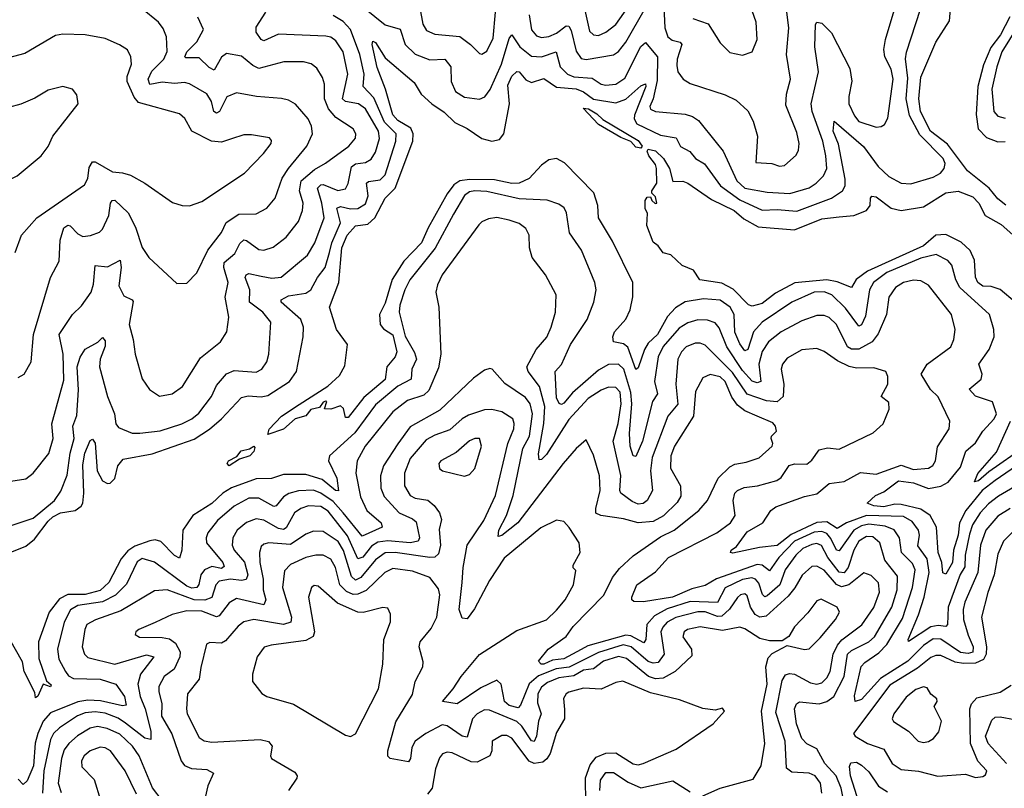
# Model space of a CAD drawing. Extents: x 1443846 to 1577407, y 839182 to 927291.
# Tile 502 of 535: x 1564161 to 1568131, y 890034 to 893135. Entities that reach past the tile are written whole.
import ezdxf

# ---------------------------------------------------------------- set-up
doc = ezdxf.new("R2010")
doc.units = 0

msp = doc.modelspace()

# ---------------------------------------------------------------- linework, layer by layer
at = {"layer": '0CON20XD'}
for points in [[(1566875, 893138.9), (1566937.7, 893117.7), (1566985, 893040.8), (1567025, 893002.9), (1567075, 892991.5), (1567114.6, 893005.4), (1567134.5, 893055), (1567130.9, 893125), (1567050, 893355)], [(1566756.2, 893246.2), (1566762.5, 893102.5), (1566774.2, 893065.8), (1566792.4, 893052.4), (1566823.9, 893043.9), (1566831.4, 893035), (1566812.4, 892975), (1566810.4, 892950.4), (1566815.4, 892925), (1566835.6, 892895), (1566865, 892877.1), (1567005, 892832.1), (1567050.5, 892810.5), (1567096.7, 892766.7), (1567118.1, 892725), (1567135.4, 892665.4), (1567128.8, 892558.8), (1567194.4, 892554.4), (1567225, 892543.3), (1567245, 892547.1), (1567291.4, 892588.6), (1567301.8, 892608.2), (1567304.6, 892635), (1567295, 892680), (1567250.5, 892790.5), (1567252.5, 892835), (1567268.7, 892895), (1567253.2, 892995), (1567261.8, 893101.8), (1567253.7, 893165)], [(1564155, 891691.2), (1564178.8, 891705), (1564207.5, 891755), (1564216.9, 891865), (1564284.7, 892095.3), (1564319.7, 892160.2), (1564323.9, 892245), (1564338.7, 892295), (1564355, 892306.1), (1564365, 892303.1), (1564395, 892270.4), (1564415, 892260.8), (1564445.7, 892264.3), (1564482.2, 892277.8), (1564495, 892289.2), (1564520.3, 892345), (1564527.1, 892395), (1564534.2, 892405.8), (1564545, 892406.9), (1564597.8, 892355), (1564627.5, 892297.5), (1564655, 892215.7), (1564681.4, 892175), (1564795, 892071.2), (1564835, 892072), (1564875, 892114.2), (1564919.7, 892205), (1564975, 892276.5), (1564993.3, 892316.7), (1565045, 892350), (1565115, 892351.2), (1565156.9, 892375), (1565190.9, 892415), (1565219.2, 892495), (1565245.3, 892535), (1565318.4, 892625), (1565341.1, 892675), (1565337.2, 892705), (1565324, 892735), (1565273.5, 892793.5), (1565245, 892810), (1565216.5, 892816.5), (1565115.3, 892825.3), (1565035, 892839.6), (1564995.8, 892824.2), (1564966.3, 892765), (1564955, 892757.8), (1564943, 892765), (1564934, 892805), (1564915, 892835.9), (1564845, 892875.4), (1564825, 892881.3), (1564785, 892877.9), (1564735, 892883.2), (1564685, 892873.3), (1564679.1, 892895), (1564693.1, 892926.9), (1564741.7, 892975), (1564755.9, 893005.9), (1564753.4, 893065), (1564739.4, 893099.4), (1564720, 893125), (1564655, 893177.9)], [(1565203.9, 893076.1), (1565145, 893049.6), (1565135, 893054.5), (1565113.8, 893083.8), (1565114, 893105), (1565153.3, 893165)], [(1568180, 891335), (1568095, 891276.2), (1568042.3, 891235), (1567975.7, 891155), (1567950.4, 891105), (1567945.7, 891055), (1567926.7, 890995), (1567922.5, 890945), (1567895, 890898.5), (1567883.8, 890903.8), (1567879.8, 890945), (1567865.2, 890985), (1567857.9, 891087.9), (1567832.6, 891135), (1567795, 891159.9), (1567715, 891179.7), (1567689.4, 891180.6), (1567645, 891170.4), (1567605, 891174.2), (1567578.8, 891185), (1567612.2, 891215), (1567645, 891230), (1567705, 891274.8), (1567765, 891266.1), (1567825, 891243.1), (1567875, 891253.2), (1567905, 891269.1), (1567955, 891330), (1567975.5, 891394.5), (1568015, 891428.4), (1568045.2, 891475), (1568090.3, 891525), (1568099.3, 891545), (1568083.2, 891593.2), (1568015.6, 891615.6), (1567990, 891645), (1568037.8, 891685), (1568042.2, 891705), (1568028.2, 891745), (1568070, 891805), (1568090.4, 891855), (1568089.2, 891885), (1568071.5, 891945), (1567952.5, 892055), (1567935.7, 892085), (1567919.3, 892145), (1567903.9, 892163.9), (1567857, 892187), (1567795, 892172.3), (1567658, 892115), (1567603.9, 892075), (1567587.5, 892045), (1567571.1, 891938.9), (1567555, 891903.5), (1567545, 891899.1), (1567491.4, 891971.4), (1567436.3, 892025), (1567405, 892037.3), (1567365, 892036.3), (1567274.1, 891995.9), (1567154.9, 891915.1), (1567119.4, 891875), (1567097, 891805), (1567085, 891799.3), (1567065, 891826.7), (1567044.9, 891874.9), (1567041.5, 891945), (1567025.3, 891975.3), (1566985, 892004), (1566918.5, 892008.5), (1566845, 891996.2), (1566805, 891971.9), (1566773, 891937), (1566732.1, 891865), (1566695, 891829.3), (1566680, 891805), (1566655, 891730), (1566645, 891723.1), (1566613.8, 891813.8), (1566595, 891827.3), (1566555.7, 891835.7), (1566553.3, 891855), (1566559.1, 891875), (1566605, 891926.9), (1566623.1, 891965), (1566633.1, 892016.9), (1566632.7, 892075), (1566551.1, 892241.1), (1566495.4, 892335), (1566491.9, 892385), (1566475.9, 892435.9), (1566357.3, 892557.3), (1566325, 892574.7), (1566295, 892569.7), (1566265, 892548.3), (1566215.9, 892494.1), (1566174.3, 892475), (1566145, 892473.6), (1566075, 892488.6), (1565975, 892490.4), (1565935.7, 892484.3), (1565911.6, 892468.4), (1565885, 892432.3), (1565807.6, 892295), (1565780.5, 892235), (1565709.6, 892160.4), (1565662.7, 892087.3), (1565635, 891991.8), (1565612.1, 891945), (1565614.6, 891904.6), (1565627.6, 891887.6), (1565665, 891864.1), (1565681.6, 891795), (1565675, 891774.4), (1565641.4, 891735), (1565635, 891683.1), (1565548.8, 891611.2), (1565485, 891530), (1565475, 891530), (1565467, 891567), (1565455, 891577.5), (1565415, 891563.3), (1565390, 891565), (1565400, 891595), (1565395, 891596.2), (1565385, 891592.5), (1565369.5, 891570.5), (1565335, 891562), (1565315, 891537.5), (1565271.4, 891525), (1565225, 891482.7), (1565162, 891462), (1565167, 891483), (1565216.2, 891535), (1565287.2, 891582.8), (1565403.1, 891656.9), (1565450, 891700), (1565472, 891738), (1565483.3, 891825), (1565438.5, 891885), (1565410.4, 891975), (1565448.1, 892075), (1565459.2, 892215), (1565481.1, 892265), (1565515, 892303.3), (1565565, 892310.2), (1565592.8, 892335), (1565634.4, 892415), (1565674.5, 892455), (1565745.7, 892645), (1565748.1, 892675), (1565737.8, 892697.8), (1565685, 892727.9), (1565665, 892750.4), (1565635.3, 892855), (1565602.1, 892942.1), (1565582.5, 893035), (1565585, 893047.5), (1565595, 893043.3), (1565635, 892980.4), (1565751.2, 892881.2), (1565780.4, 892835), (1565822.5, 892795), (1565872, 892762), (1565915, 892720.5), (1565965.9, 892695.9), (1566025, 892655.3), (1566065, 892644.1), (1566095, 892651.1), (1566113.5, 892675), (1566136.5, 892795), (1566129.4, 892870.6), (1566145, 892906.7), (1566165, 892926.2), (1566175, 892924.5), (1566202.2, 892892.2), (1566225, 892881.9), (1566275, 892897.3), (1566325, 892862.7), (1566405, 892856.2), (1566434.1, 892844.1), (1566475, 892814.1), (1566565, 892798.9), (1566605, 892814.8), (1566665, 892867.4), (1566685, 892875.8), (1566685.5, 892865.5), (1566639.9, 892750.1), (1566639.1, 892735), (1566649.4, 892715), (1566745, 892669.4), (1566807.8, 892657.8), (1566825, 892623.3), (1566863.1, 892603.1), (1566885.4, 892575), (1566922.8, 892552.8), (1566986.7, 892465), (1567065, 892407.6), (1567155, 892366.3), (1567215, 892369), (1567295, 892362.2), (1567434.5, 892415.5), (1567478.9, 892445), (1567489, 892465), (1567489.1, 892490.9), (1567462.4, 892632.4), (1567440.9, 892685), (1567445, 892725.7), (1567563.6, 892623.6), (1567622.5, 892542.5), (1567665, 892502.7), (1567715.2, 892475.2), (1567755, 892472.2), (1567845, 892499.5), (1567874.5, 892515), (1567889.1, 892535), (1567892.2, 892555), (1567884.2, 892575), (1567790.1, 892670.1), (1567748.7, 892748.7), (1567735.4, 892815), (1567741.7, 892898.3), (1567732.6, 892977.4), (1567736.3, 893003.7), (1567793.4, 893176.6)], [(1565551, 893181), (1565635, 893113.6), (1565695, 893096.4), (1565714.6, 893034.6), (1565755, 892996.3), (1565815, 892973.4), (1565875.4, 892975), (1565899.2, 892945), (1565900.3, 892885), (1565918.2, 892845), (1565955, 892821.8), (1566015.3, 892814.7), (1566036.8, 892823.2), (1566057.5, 892852.5), (1566104.2, 892955.8), (1566135, 893059.2), (1566145, 893074.2), (1566178.1, 893025), (1566225, 892987), (1566265, 892985.2), (1566324.7, 893004.7), (1566340.2, 892945), (1566369.3, 892915), (1566395, 892904.9), (1566469.3, 892899.3), (1566505, 892874.7), (1566525, 892870.2), (1566565, 892874.8), (1566601.6, 892898.4), (1566665, 893026.2), (1566685, 893042.7), (1566733.2, 892985), (1566731.2, 892888.8), (1566715.3, 892815), (1566701.6, 892785), (1566704.4, 892774.4), (1566725, 892764.8), (1566845, 892754.2), (1566874.3, 892744.3), (1566897.5, 892727.5), (1566969.9, 892639.9), (1566997.6, 892605), (1567052.6, 892485), (1567085, 892454.8), (1567175, 892439.2), (1567266.3, 892433.7), (1567345, 892456.8), (1567373.2, 892475), (1567402.2, 892505), (1567415.7, 892535), (1567412.2, 892585), (1567399.8, 892645), (1567357.1, 892765), (1567352.7, 892795), (1567382.2, 892925), (1567367.5, 893025), (1567370.5, 893115), (1567375.7, 893124.3), (1567395, 893120.4), (1567435, 893082.1), (1567508.4, 892938.4), (1567516.5, 892886.5), (1567504.3, 892825), (1567504.8, 892795), (1567527.2, 892747.2), (1567545, 892724.1), (1567615, 892701.3), (1567635, 892703.6), (1567647.8, 892712.2), (1567661.9, 892738.1), (1567683.5, 892895), (1567674.6, 892934.6), (1567649, 892985), (1567645.2, 893015), (1567651.7, 893055), (1567690.9, 893185)], [(1565775, 893182.5), (1565786.6, 893116.6), (1565800.9, 893090.9), (1565835, 893076.8), (1565935, 893066.4), (1565978.5, 893035), (1566015, 892998.6), (1566025, 892995.6), (1566045, 893007.8), (1566069.6, 893059.6), (1566079.1, 893165)], [(1566215.2, 893155), (1566224.5, 893094.5), (1566245, 893069.2), (1566265, 893063), (1566295, 893067.4), (1566325, 893080.5), (1566365, 893109.3), (1566375, 893108.1), (1566385, 893091.1), (1566405, 893007.8), (1566425, 892978.4), (1566445, 892974.8), (1566555, 892992.8), (1566575, 893006.8), (1566605, 893044.7), (1566685, 893182.8)], [(1566437, 893185), (1566458.2, 893088.2), (1566475, 893073.1), (1566495, 893071.1), (1566525, 893084.7), (1566564.9, 893115.1), (1566622.1, 893197.9)], [(1568137, 892387), (1568105, 892412.2), (1568070, 892455), (1567982.8, 892525), (1567902.2, 892632.2), (1567833.9, 892685), (1567793.2, 892765), (1567787, 892815), (1567795, 892902.9), (1567855, 893044.2), (1567910, 893130), (1567916.1, 893193.9)], [(1564115, 890983.4), (1564185, 891010.7), (1564220.9, 891039.1), (1564275, 891111.4), (1564295, 891129), (1564325, 891145.5), (1564384.6, 891155), (1564408.1, 891171.9), (1564415.2, 891185), (1564418.9, 891225), (1564415, 891338.8), (1564423.6, 891386.4), (1564445, 891436.9), (1564455, 891443.1), (1564465, 891426.2), (1564472.9, 891315), (1564495, 891274.7), (1564515, 891263.3), (1564525, 891264.7), (1564545, 891284.3), (1564556.8, 891335), (1564577.8, 891362.2), (1564695, 891383.9), (1564865, 891442.7), (1564926.4, 891483.6), (1564974.7, 891525), (1565055, 891610.4), (1565082.3, 891617.7), (1565135, 891613.7), (1565161.1, 891618.9), (1565248.2, 891675), (1565276.5, 891715), (1565304.1, 891855), (1565305.9, 891895), (1565294.7, 891925), (1565215.4, 891995), (1565215.5, 892005), (1565245, 892020.4), (1565315, 892031.4), (1565335.4, 892045), (1565361.8, 892095), (1565393.2, 892135), (1565409.7, 892195), (1565419.2, 892235), (1565453.9, 892315), (1565440, 892375), (1565455, 892381), (1565495, 892372.2), (1565525, 892372.7), (1565555, 892391.3), (1565565.5, 892424.5), (1565558.9, 892475), (1565567.6, 892482.4), (1565615, 892488.4), (1565635, 892508.9), (1565677.9, 892645), (1565679.3, 892675), (1565631.8, 892721.8), (1565588.8, 892818.9), (1565545.7, 892865), (1565550.1, 892915), (1565532.9, 892995), (1565494.8, 893095), (1565465, 893127.1), (1565425, 893151.5)], [(1564125, 891273.5), (1564185, 891282.5), (1564215, 891305.6), (1564278.5, 891385), (1564295.3, 891445), (1564290.3, 891505), (1564339.2, 891680.8), (1564336.2, 891786.2), (1564320.3, 891865), (1564374.3, 891945.7), (1564409.4, 891980.6), (1564448.5, 892035), (1564458.3, 892068.3), (1564465, 892143.8), (1564515, 892138.2), (1564565.5, 892165), (1564570.6, 892135), (1564561, 892061), (1564580.3, 892020.3), (1564614, 892005), (1564617.9, 891997.9), (1564601.8, 891905), (1564618.5, 891845), (1564626.5, 891785), (1564655, 891686.7), (1564683.7, 891643.7), (1564725, 891615.7), (1564775, 891625.6), (1564816.9, 891655), (1564889.6, 891770.4), (1564970.6, 891835), (1564996.7, 891875), (1565004.6, 891935.4), (1564990, 892015), (1565000.8, 892075), (1564983.5, 892135), (1564985.2, 892155), (1565027.7, 892192.3), (1565048.2, 892231.8), (1565065, 892246.4), (1565075, 892244.7), (1565125, 892207.5), (1565145, 892204.6), (1565182.4, 892217.6), (1565235, 892257.3), (1565285, 892321.1), (1565301.2, 892365), (1565303.3, 892395), (1565289, 892445), (1565296, 892485), (1565349.8, 892530.2), (1565394.4, 892555.6), (1565488.2, 892625), (1565515, 892656.7), (1565516.2, 892675), (1565505.4, 892695), (1565435, 892740.3), (1565405.7, 892775.7), (1565390.6, 892815), (1565390, 892875), (1565381.8, 892901.8), (1565359.3, 892939.3), (1565336.4, 892956.4), (1565305, 892964.6), (1565225.3, 892965.3), (1565125, 892938.2), (1565100.6, 892950.6), (1565055, 892987.7), (1564995, 892997.9), (1564975, 892983.9), (1564945, 892931.8), (1564925, 892941.9), (1564885, 892981.2), (1564830.8, 892980.8), (1564826.7, 892985), (1564834.8, 893005), (1564875, 893045.3), (1564902.2, 893095), (1564879.7, 893145)], [(1568153.2, 893146.8), (1568115.7, 893074.3), (1568076.9, 893023.1), (1568047.5, 892952.5), (1568024.2, 892865.8), (1568018, 892752), (1568025.3, 892695), (1568059.6, 892659.6), (1568105, 892642.2), (1568135, 892643.3)], [(1568182.9, 893105), (1568121.5, 893005), (1568101.1, 892945), (1568081, 892855), (1568089.7, 892765), (1568105.2, 892745.2), (1568135, 892737.6)], [(1564142.5, 892195), (1564167.8, 892265), (1564229.4, 892335), (1564421.5, 892468.5), (1564435, 892493.8), (1564440.8, 892539.2), (1564455, 892560.9), (1564465, 892560.8), (1564535, 892520.4), (1564575, 892517.5), (1564607.2, 892507.2), (1564665.3, 892475.3), (1564777, 892397), (1564815.7, 892385.7), (1564845, 892384.3), (1564895, 892401.1), (1565066.9, 892515), (1565144.4, 892595), (1565174.2, 892635), (1565176.8, 892646.8), (1565167.6, 892657.6), (1565095, 892670.5), (1565065, 892670), (1565014.3, 892654.3), (1564975, 892641.2), (1564934.1, 892644.1), (1564855.3, 892685.3), (1564826.2, 892736.2), (1564805, 892755.4), (1564640.5, 892800.5), (1564621.8, 892821.8), (1564593.8, 892885), (1564594.7, 892905), (1564612.1, 892955), (1564609.5, 892985), (1564595, 893012.5), (1564563.8, 893033.8), (1564505, 893058.5), (1564425, 893073.3), (1564335, 893076.4), (1564305, 893071.1), (1564181.3, 892998.7), (1564095, 892975.6)], [(1564117.8, 891092.2), (1564215, 891124.7), (1564301.5, 891195), (1564327, 891233), (1564352.9, 891297.1), (1564364, 891386), (1564380.9, 891445), (1564375.2, 891495), (1564391.2, 891538.8), (1564398, 891642), (1564391.9, 891735), (1564405, 891773.5), (1564424.2, 891805.8), (1564475.4, 891834.6), (1564495, 891853.3), (1564505, 891840), (1564505, 891817.5), (1564485.9, 891765), (1564482.1, 891735), (1564514.5, 891614.5), (1564542.6, 891545), (1564548.2, 891505), (1564559.5, 891489.5), (1564615, 891467.5), (1564645, 891466.3), (1564726.6, 891476.6), (1564815, 891504.8), (1564855, 891524.2), (1564882.9, 891547.1), (1564934.7, 891615), (1564955, 891659.5), (1564995, 891706.8), (1565025, 891719.2), (1565115, 891713.2), (1565136.9, 891725), (1565157.9, 891755), (1565165.4, 891785), (1565173.2, 891915), (1565141.8, 891955), (1565087.6, 891995), (1565088.5, 892045), (1565070.3, 892095), (1565073.8, 892106.2), (1565085, 892111.1), (1565135, 892100.8), (1565177.7, 892092.3), (1565215, 892096.8), (1565321.6, 892185), (1565350.7, 892235), (1565388.3, 892335), (1565379.6, 892395), (1565361.3, 892455), (1565375, 892468.7), (1565385, 892469.6), (1565444.1, 892445.9), (1565475, 892453.1), (1565485.5, 892474.5), (1565498.8, 892541.2), (1565515, 892552.8), (1565555, 892558.7), (1565578.3, 892571.7), (1565595, 892600.5), (1565612, 892655), (1565607.7, 892685), (1565555, 892774.7), (1565527.5, 892795), (1565475, 892804.1), (1565462.5, 892815), (1565484.4, 892915), (1565465.6, 893005), (1565435, 893049.2), (1565415, 893064.1), (1565395, 893068.9), (1565203.9, 893076.1)], [(1564045, 892452.5), (1564151.2, 892505), (1564248, 892585), (1564275, 892623.3), (1564293.8, 892665), (1564396.2, 892795), (1564391.7, 892831.7), (1564374.1, 892854.1), (1564335, 892865.8), (1564275, 892850.8), (1564221.7, 892818.3), (1564165.8, 892794.2), (1564115, 892780.8), (1564064.4, 892745.6), (1564040, 892705), (1564018, 892645), (1564004, 892565), (1564008.8, 892475), (1564022.5, 892455), (1564045, 892452.5)], [(1566665, 892616), (1566645, 892620.9), (1566625, 892643.5), (1566585, 892659.6), (1566495, 892712.1), (1566432.7, 892777.3), (1566454.2, 892775), (1566487.9, 892755), (1566511.8, 892731.8), (1566655, 892647.7), (1566670.6, 892625), (1566665, 892616)], [(1568175.4, 891995.4), (1568115, 892045.8), (1568078.7, 892058.6), (1568045, 892060.2), (1568025, 892074.1), (1568015.6, 892095.6), (1568011, 892165), (1567993.8, 892203.8), (1567957.9, 892237.9), (1567895, 892268.3), (1567854.6, 892265), (1567805, 892222.4), (1567580.1, 892119.9), (1567533.8, 892086.2), (1567515, 892054.7), (1567457.8, 892077.8), (1567415, 892085.5), (1567286.9, 892073.1), (1567208, 892032), (1567155, 891989.3), (1567115, 891978.7), (1567099.5, 891985), (1567038.2, 892048.2), (1566991.9, 892071.9), (1566903.3, 892085), (1566877.5, 892125), (1566832.7, 892142.7), (1566786.1, 892186.1), (1566755, 892194), (1566735, 892222.5), (1566715, 892237.5), (1566690, 892305), (1566693, 892353), (1566683.6, 892373.6), (1566683.3, 892405), (1566691.7, 892418.3), (1566705, 892420), (1566710, 892405), (1566723.3, 892393.3), (1566730, 892395), (1566725, 892420), (1566710, 892435), (1566710, 892445), (1566730, 892475), (1566729.1, 892535), (1566725, 892550.8), (1566698, 892585), (1566690.6, 892605), (1566695, 892612), (1566725, 892605.2), (1566756.9, 892575), (1566781.5, 892535), (1566795, 892482.5), (1566835, 892484), (1566855, 892475.6), (1566949.9, 892409.9), (1567041.9, 892365), (1567080.8, 892330.9), (1567139.2, 892299.2), (1567285, 892287.2), (1567395, 892331.5), (1567465, 892339.8), (1567525, 892344.8), (1567575.2, 892364.8), (1567590, 892385), (1567591.1, 892415), (1567597, 892423), (1567615, 892420), (1567674.4, 892374.4), (1567715, 892364.8), (1567805, 892379.8), (1567895, 892436.3), (1567945, 892442.6), (1568005, 892420.6), (1568028.8, 892395), (1568054.2, 892345), (1568118.6, 892308.6), (1568189.5, 892245)], [(1566575.4, 891745), (1566535, 891744.3), (1566495, 891721), (1566390.1, 891629.9), (1566355, 891587.5), (1566345, 891582.1), (1566336.1, 891586.1), (1566325, 891609.2), (1566319.7, 891715), (1566345.6, 891744.4), (1566382, 891825), (1566448.9, 891925), (1566475.4, 891995), (1566485.4, 892045), (1566479.6, 892075), (1566426.4, 892205), (1566378.2, 892275), (1566366.4, 892355), (1566355.9, 892375.9), (1566335, 892390), (1566287.2, 892407.2), (1566175, 892412.3), (1566045, 892441.8), (1565995.9, 892444.1), (1565975, 892439.8), (1565954.1, 892425.9), (1565909.9, 892350.1), (1565836.7, 892213.3), (1565734.4, 892085), (1565713.7, 892045), (1565693.1, 891983.1), (1565690.6, 891955), (1565715, 891858.1), (1565752.5, 891792.5), (1565761.2, 891765), (1565742, 891725), (1565739.5, 891685), (1565685, 891656.5), (1565595, 891581.5), (1565511.6, 891468.4), (1565410.3, 891375), (1565406.5, 891355), (1565439.8, 891285), (1565445.8, 891234.3), (1565434.1, 891235), (1565380.3, 891280.3), (1565315, 891300.6), (1565225, 891300.6), (1565176.3, 891283.7), (1565115, 891282.6), (1565015, 891247), (1564980, 891225), (1564936.2, 891183.8), (1564859.3, 891135), (1564818.3, 891075), (1564815.3, 890994.7), (1564805, 890962.5), (1564785, 890973.1), (1564730.6, 891030.6), (1564707, 891037), (1564685, 891032.3), (1564625, 891011.1), (1564597.1, 890992.9), (1564570.6, 890959.4), (1564520.6, 890865), (1564485, 890832.2), (1564425, 890816.3), (1564355, 890815.9), (1564321.6, 890798.4), (1564279.8, 890745), (1564236, 890625), (1564237.4, 890557.4), (1564268.3, 890468.3), (1564287.9, 890452.1), (1564285, 890443.8), (1564255, 890453.8), (1564233.3, 890406.7), (1564225, 890400), (1564221.2, 890421.2), (1564178.7, 890505), (1564171.7, 890545), (1564120.5, 890635)], [(1568155, 891163.5), (1568105, 891132.6), (1568057, 891075), (1568035.7, 891015), (1568023.9, 890905), (1567972.3, 890785), (1567965.5, 890755), (1567967, 890715), (1567985, 890651.5), (1568005.5, 890605), (1568005, 890583), (1567985, 890577.8), (1567955, 890582.6), (1567875, 890636), (1567845, 890636.9), (1567805, 890610.9), (1567742.8, 890547.2), (1567632.2, 890477.8), (1567555, 890392.2), (1567530, 890385), (1567527.6, 890407.6), (1567554.5, 890525.5), (1567568.4, 890541.6), (1567625, 890580.2), (1567657.7, 890615), (1567720.6, 890719.4), (1567761.3, 890845), (1567771.4, 890915), (1567760.6, 890940.6), (1567716.4, 890985), (1567709.1, 891045), (1567686.9, 891076.9), (1567651.2, 891091.2), (1567585, 891100.4), (1567555, 891093.5), (1567524.2, 891075), (1567465, 890992.9), (1567455, 890994.7), (1567432.4, 891042.4), (1567415, 891062.5), (1567395, 891070.3), (1567365, 891067.3), (1567285, 891030.8), (1567221.4, 890965), (1567185, 890912.2), (1567155, 890934.5), (1567135, 890937.8), (1566970.5, 890879.5), (1566925, 890852.8), (1566870.6, 890839.4), (1566793.8, 890805), (1566676.3, 890786.3), (1566637.7, 890787.7), (1566628.8, 890795), (1566628.6, 890805), (1566650, 890855), (1566725, 890907.9), (1566776.9, 890965), (1566972.3, 891065), (1567027.1, 891105), (1567045.3, 891135), (1567037.5, 891195), (1567045, 891224.3), (1567055, 891236.1), (1567081.7, 891248.3), (1567135.9, 891254.1), (1567214.4, 891275.6), (1567231.8, 891288.2), (1567263.5, 891336.5), (1567285, 891343.7), (1567335, 891341.5), (1567355, 891357.8), (1567385, 891399.6), (1567418, 891408), (1567465, 891402.5), (1567602.4, 891467.6), (1567642.5, 891505), (1567666.8, 891563.2), (1567665, 891591.2), (1567634.4, 891615), (1567661.1, 891665), (1567661.9, 891695), (1567654, 891715), (1567605, 891730), (1567535, 891729), (1567505, 891735.6), (1567458.3, 891758.3), (1567405, 891796.2), (1567375, 891808.2), (1567315, 891802.7), (1567255, 891770), (1567236.9, 891745), (1567231.6, 891725), (1567242, 891665), (1567238.9, 891615), (1567215, 891593.7), (1567172.3, 891597.7), (1567093.8, 891623.8), (1567035, 891712.1), (1566925, 891821.3), (1566905, 891830), (1566885, 891830.2), (1566848.7, 891815), (1566829.7, 891795), (1566814.7, 891765), (1566806.6, 891665), (1566815, 891584.4), (1566773.8, 891535), (1566710.8, 891369.2), (1566703.9, 891315), (1566712.5, 891235), (1566691.4, 891195), (1566675, 891183.4), (1566655, 891180.7), (1566630.9, 891190.9), (1566585.5, 891225), (1566580.3, 891235), (1566584.4, 891295.6), (1566553.8, 891435), (1566573.7, 891506.3), (1566585.6, 891585), (1566582.1, 891632.1), (1566565, 891651), (1566535, 891653), (1566505, 891641), (1566453.2, 891606.8), (1566375, 891522.3), (1566285, 891381.1), (1566265, 891361.1), (1566255, 891358.8), (1566253.1, 891383.1), (1566274.5, 891505.5), (1566278.7, 891575), (1566257, 891655), (1566210.7, 891715), (1566205.4, 891735), (1566244, 891805), (1566286.1, 891853.9), (1566304.6, 891895), (1566321.5, 891955), (1566323.5, 892025), (1566280.5, 892105), (1566226.9, 892175), (1566217.1, 892215), (1566214.6, 892265), (1566202.4, 892292.4), (1566175, 892312.5), (1566135, 892325.8), (1566085, 892336.2), (1566051.4, 892331.4), (1566025, 892320), (1566012.4, 892307.6), (1565864.6, 892105), (1565845.5, 892065), (1565839.4, 892035), (1565850.8, 891975), (1565859.1, 891785), (1565849, 891731), (1565810.4, 891639.6), (1565789.9, 891620.1), (1565725, 891599.3), (1565665, 891552.9), (1565553.3, 891415), (1565522.2, 891355), (1565515.8, 891305), (1565535, 891210.5), (1565560.6, 891155), (1565617.9, 891105), (1565622.4, 891087.6), (1565541.4, 891051.4), (1565465, 891145.9), (1565425, 891191.3), (1565375, 891225.4), (1565345, 891236.7), (1565285.2, 891234.8), (1565245.8, 891224.2), (1565225, 891210.6), (1565195, 891173.4), (1565185, 891170.5), (1565125, 891204.3), (1565085, 891205.2), (1565025, 891172.8), (1564957.8, 891115), (1564919.4, 891065), (1564912.5, 891045), (1564914.1, 891025), (1564980.2, 890945), (1564985, 890928.8), (1564975, 890921.5), (1564935, 890928.8), (1564906.2, 890915), (1564891, 890895), (1564883.4, 890856.6), (1564875.1, 890844.9), (1564855, 890841.9), (1564835, 890849.6), (1564705, 890946.4), (1564655, 890960.8), (1564635, 890947.8), (1564591.6, 890858.4), (1564546.7, 890813.3), (1564495, 890786.6), (1564395, 890771.3), (1564365.7, 890754.3), (1564340.2, 890705), (1564313, 890595), (1564319.3, 890555), (1564345.2, 890505.2), (1564358, 890488), (1564377.9, 890477.9), (1564485, 890474.3), (1564548.1, 890455), (1564584, 890405), (1564590.3, 890369.7), (1564575, 890367.1), (1564486.8, 890386.8), (1564435, 890390), (1564395, 890383.8), (1564285, 890339.1), (1564255.9, 890305), (1564233.8, 890255), (1564223.7, 890216.3), (1564217.1, 890125), (1564190.8, 890065), (1564175, 890050), (1564155, 890071.8)], [(1568205, 891269.3), (1568107.7, 891212.3), (1568067.7, 891182.3), (1568033.4, 891145), (1568003.5, 891096.5), (1567990.5, 891059.5), (1567973.6, 890975), (1567972.1, 890927.9), (1567953.4, 890896.6), (1567905.4, 890765), (1567902.8, 890695), (1567895, 890686.7), (1567865, 890690.6), (1567834.9, 890685.1), (1567745, 890626.7), (1567743.4, 890635), (1567785.7, 890734.3), (1567807.5, 890805), (1567828.3, 890905), (1567820, 890960), (1567782.7, 891012.7), (1567789.3, 891055), (1567785.6, 891075), (1567760.2, 891110.2), (1567725, 891130.7), (1567575, 891135.2), (1567494.8, 891105.2), (1567457.6, 891082.4), (1567415, 891109.3), (1567375, 891107), (1567271.5, 891058.5), (1567215, 891013.4), (1567143.8, 891006.2), (1567036.5, 890983.5), (1567027.5, 890985), (1567030, 890995), (1567050.8, 891009.2), (1567095, 891069.5), (1567157.9, 891105), (1567190, 891155), (1567210.6, 891169.4), (1567325, 891211.5), (1567375, 891221.6), (1567425, 891264), (1567485, 891271.4), (1567551.5, 891308.5), (1567615, 891301.9), (1567715, 891337.7), (1567765, 891320.7), (1567825, 891326), (1567843.1, 891336.9), (1567853.8, 891355), (1567862.4, 891412.4), (1567909.5, 891485), (1567911.8, 891515), (1567865, 891612.9), (1567833.6, 891643.6), (1567795.5, 891705), (1567820.3, 891745), (1567915.2, 891814.8), (1567927.9, 891845), (1567932.9, 891885), (1567918.5, 891945), (1567825, 892064.5), (1567795, 892081.1), (1567765, 892083.5), (1567725, 892074.1), (1567692.1, 892055), (1567665.9, 892015), (1567656.2, 891945), (1567622.8, 891867.2), (1567597.8, 891835), (1567545, 891805.2), (1567515.7, 891805.7), (1567498.8, 891815), (1567455, 891904.6), (1567425, 891933.3), (1567405, 891941.3), (1567375, 891941.8), (1567315, 891920.5), (1567231.5, 891875), (1567180.5, 891835), (1567155, 891796.2), (1567141.7, 891745), (1567149.6, 891675), (1567135, 891669.8), (1567115, 891677), (1567075, 891719.8), (1567011.8, 891815), (1566981.2, 891891.2), (1566965, 891912), (1566935, 891923.2), (1566895, 891924.3), (1566855, 891912), (1566819.9, 891890.1), (1566755, 891816.3), (1566734.8, 891775), (1566721, 891675), (1566732.4, 891625), (1566712.7, 891595), (1566672.7, 891435), (1566645, 891372.9), (1566635, 891375.6), (1566623, 891415), (1566620, 891465), (1566629.1, 891585), (1566625, 891630.9), (1566597.2, 891725), (1566575.4, 891745)], [(1567489.5, 889955), (1567473.6, 890035), (1567453.3, 890085), (1567407.8, 890135), (1567375, 890194), (1567335, 890213.6), (1567315.2, 890235.2), (1567293.4, 890295), (1567285.3, 890355), (1567293.8, 890375), (1567305, 890382.7), (1567385, 890375.2), (1567415, 890385.2), (1567443.4, 890405), (1567485.1, 890485), (1567498.8, 890575), (1567515, 890590.2), (1567584.7, 890625), (1567608.1, 890645), (1567677.4, 890765), (1567698.9, 890835), (1567700.1, 890890.1), (1567649.8, 890955), (1567629.5, 891025), (1567600.7, 891049.3), (1567575, 891050.7), (1567545, 891031.3), (1567524.9, 890995), (1567501.5, 890925), (1567485, 890903.5), (1567465, 890905.8), (1567419.5, 890965), (1567394.1, 891014.1), (1567375, 891021.6), (1567355, 891018.2), (1567318.5, 891001.5), (1567290.6, 890975), (1567247.8, 890915), (1567225.8, 890855), (1567175, 890810.2), (1567165, 890806.8), (1567156, 890816), (1567141.7, 890861.7), (1567128.5, 890878.5), (1567113.1, 890883.1), (1567075, 890877.2), (1567006.3, 890843.7), (1566975, 890783.5), (1566865, 890788.4), (1566771.4, 890758.6), (1566720, 890730), (1566689.2, 890695), (1566685.8, 890634.2), (1566678.3, 890621.7), (1566625, 890650.1), (1566605, 890652.3), (1566451.4, 890608.6), (1566425.3, 890594.7), (1566355, 890557), (1566309.3, 890550.7), (1566275, 890535.5), (1566263.3, 890535), (1566253.2, 890546.8), (1566291.4, 890595), (1566363.8, 890646.2), (1566392.9, 890687.1), (1566516.1, 890813.9), (1566551.9, 890885), (1566579.6, 890920.4), (1566635, 890971.8), (1566745, 891048.2), (1566800.6, 891075), (1566900, 891155), (1566935, 891195.7), (1566977.2, 891285), (1567025, 891331.6), (1567045, 891342.1), (1567090.6, 891349.4), (1567142.2, 891367.8), (1567195.5, 891415), (1567198.5, 891425), (1567190.6, 891445), (1567192.9, 891455), (1567212.5, 891475), (1567208.6, 891495), (1567198.2, 891508.2), (1567134.6, 891535.4), (1567085, 891556.6), (1567055, 891579.3), (1567032.4, 891612.4), (1567005.5, 891675), (1566985, 891694.4), (1566945, 891703), (1566915, 891689.6), (1566886.2, 891635), (1566877.6, 891535), (1566801.4, 891415), (1566786.7, 891375), (1566785.8, 891325.8), (1566825.4, 891255), (1566827.1, 891212.9), (1566812.7, 891187.3), (1566756.9, 891133.1), (1566715, 891110.3), (1566655, 891105.9), (1566595, 891121.8), (1566504.4, 891134.4), (1566484.4, 891144.4), (1566483.5, 891163.5), (1566501.7, 891235), (1566499.4, 891295), (1566475, 891378.8), (1566445, 891440), (1566405, 891405.6), (1566352, 891345), (1566168.9, 891105), (1566105, 891053.5), (1566090.4, 891050.4), (1566092.9, 891075), (1566123.2, 891135), (1566150.7, 891215), (1566190.3, 891405), (1566216, 891455), (1566228.3, 891545), (1566219.3, 891585), (1566200.9, 891610.9), (1566117.7, 891667.7), (1566065.6, 891725.6), (1566057.1, 891727.1), (1566035, 891720.5), (1565991.2, 891688.8), (1565855, 891559.4), (1565735, 891492.9), (1565685.7, 891424.3), (1565628.3, 891335), (1565615.8, 891295), (1565617, 891245), (1565630.9, 891210.9), (1565690.8, 891145), (1565745, 891121.9), (1565759, 891109), (1565772.4, 891045), (1565768.2, 891031.8), (1565735.8, 891024.2), (1565645, 891033.1), (1565605, 891027.7), (1565579.1, 891010.9), (1565545, 890967.2), (1565525, 890959.8), (1565483, 891053), (1565405, 891151.9), (1565375, 891171.3), (1565325, 891174), (1565295, 891163.4), (1565269.1, 891145), (1565235.6, 891085), (1565225, 891078.4), (1565205, 891082.7), (1565145, 891115.5), (1565115, 891121), (1565075, 891106.6), (1565037.9, 891075), (1565020.5, 891045), (1565017.8, 891015), (1565026.2, 890995), (1565066.7, 890946.8), (1565081.1, 890895), (1565073.9, 890876.1), (1565055, 890872.9), (1565011.5, 890878.5), (1564965, 890869.6), (1564951.1, 890855), (1564935.7, 890804.3), (1564907.2, 890792.8), (1564865, 890794.9), (1564755, 890834.4), (1564705, 890831.3), (1564569.3, 890750.7), (1564466.2, 890713.9), (1564432.1, 890695), (1564423.2, 890675), (1564412.1, 890605), (1564422.2, 890575), (1564435, 890562.4), (1564545, 890535.2), (1564672.2, 890572.2), (1564702.2, 890565), (1564648.1, 890495), (1564636.6, 890455), (1564646.1, 890405), (1564666.2, 890355), (1564689, 890265), (1564689.2, 890230.8), (1564665, 890236.5), (1564586.8, 890296.8), (1564557.4, 890317.4), (1564505, 890337.6), (1564465, 890343.1), (1564425, 890338.3), (1564393.3, 890326.7), (1564321, 890279), (1564297.4, 890255), (1564285, 890231.8), (1564258.2, 890105), (1564252.6, 890015)], [(1567395.3, 890015), (1567390, 890055), (1567368, 890085), (1567345, 890095.9), (1567275, 890099.6), (1567252.6, 890115), (1567247.5, 890225), (1567210.1, 890340.1), (1567235, 890469.4), (1567248.5, 890491.5), (1567265, 890498), (1567285, 890495.2), (1567350.2, 890460.2), (1567375, 890454.3), (1567395, 890460.5), (1567415, 890479.7), (1567429.6, 890505), (1567441.1, 890575), (1567458.1, 890611.9), (1567476.5, 890633.5), (1567556.5, 890693.5), (1567605, 890763.1), (1567627.7, 890825), (1567623.3, 890863.3), (1567595, 890892.8), (1567565, 890903.2), (1567504.7, 890855.3), (1567475, 890847.2), (1567455, 890856.2), (1567405, 890914.8), (1567375, 890930), (1567355, 890929.5), (1567315.7, 890894.3), (1567286.9, 890843.1), (1567260.1, 890809.9), (1567171.3, 890728.7), (1567145, 890724.2), (1567126.1, 890736.1), (1567108.2, 890765), (1567095, 890810.6), (1567085, 890818.2), (1567068.1, 890815), (1567055, 890804.6), (1567023.4, 890756.6), (1566991.6, 890728.4), (1566975, 890727.9), (1566925, 890746.6), (1566895, 890746.2), (1566806.4, 890723.6), (1566771.3, 890705), (1566753.8, 890685), (1566746.8, 890665), (1566760.2, 890575), (1566735, 890542), (1566715, 890539.7), (1566695, 890546.4), (1566627, 890605), (1566593.7, 890613.7), (1566495, 890582.3), (1566376.8, 890523.2), (1566323.8, 890516.2), (1566252.3, 890487.7), (1566214.8, 890455.2), (1566180.9, 890369.1), (1566171.2, 890358.8), (1566135, 890368.2), (1566115.8, 890385), (1566101.9, 890455), (1566085, 890471.2), (1566020.1, 890439.9), (1565925, 890374.7), (1565866, 890385), (1565908.2, 890435), (1565941.2, 890485), (1566015.2, 890574.8), (1566165, 890670.6), (1566285, 890714.6), (1566325, 890752.9), (1566360.9, 890795), (1566394.4, 890855), (1566403.3, 890913.3), (1566393.1, 890923.1), (1566392.9, 890935), (1566421.1, 890985), (1566417.1, 891025), (1566376.3, 891086.3), (1566355, 891111.2), (1566325, 891115.8), (1566262.2, 891085), (1566115, 890962.1), (1566055, 890872.2), (1565995, 890758.1), (1565965, 890718), (1565945, 890721.2), (1565932.8, 890755), (1565945.5, 890864.5), (1565948.5, 890925), (1565965.5, 891014.5), (1566033, 891115), (1566079.1, 891215), (1566129.3, 891425), (1566153.8, 891483.8), (1566155.3, 891505.3), (1566148.8, 891525), (1566105, 891553.5), (1566065, 891561.9), (1566035, 891560.8), (1565970.7, 891539.3), (1565945, 891524.7), (1565895, 891480.2), (1565835, 891459.4), (1565799.9, 891440.1), (1565735.2, 891365), (1565712, 891305), (1565712, 891255), (1565735.2, 891215.2), (1565755, 891205.3), (1565806.2, 891196.2), (1565831.6, 891175), (1565854.2, 891145), (1565861.2, 891118.8), (1565852.3, 891077.7), (1565858, 891015), (1565850.1, 890979.9), (1565835, 890966.9), (1565815.2, 890964.8), (1565675, 890984.9), (1565635, 890983.6), (1565595, 890956), (1565535.8, 890884.2), (1565514.6, 890874.6), (1565498.6, 890888.6), (1565466.3, 890993.7), (1565445, 891029.6), (1565385, 891070.8), (1565345, 891071.6), (1565315, 891059.2), (1565252.2, 891017.8), (1565165, 891024.2), (1565145, 891019.2), (1565135, 891009.4), (1565128.3, 890985), (1565128.7, 890945), (1565142.5, 890877.5), (1565142.2, 890835), (1565153.8, 890795), (1565145.6, 890775), (1565035, 890800), (1565005, 890782.7), (1564965, 890730), (1564955, 890726.2), (1564895, 890748.4), (1564835, 890750.7), (1564775, 890735.9), (1564706.7, 890703.3), (1564641.2, 890675), (1564628.8, 890665), (1564626.2, 890655), (1564643.8, 890643.8), (1564735, 890643.2), (1564765, 890637.1), (1564789.2, 890619.2), (1564808.1, 890585), (1564806.1, 890565), (1564783.3, 890515), (1564742.8, 890485), (1564722.4, 890445), (1564721.3, 890425), (1564734.5, 890375), (1564732.7, 890325), (1564774.8, 890254.8), (1564812.6, 890145), (1564825, 890126.2), (1564854.1, 890114.1), (1564915, 890110.8), (1564942.5, 890095), (1564918.9, 890045), (1564902.6, 889967.4)], [(1568215, 891412.7), (1568069.3, 891310.7), (1568027.6, 891275), (1568010.9, 891270.9), (1568025, 891304.6), (1568099.6, 891390.4), (1568155.6, 891515)], [(1565955, 891294), (1565975, 891300.8), (1565995.5, 891325), (1566022.9, 891415), (1566015, 891445.6), (1565995.5, 891445.5), (1565975, 891436.6), (1565921.2, 891388.8), (1565858.8, 891355), (1565850.8, 891345), (1565854.3, 891325), (1565865.5, 891315.5), (1565955, 891294)], [(1565005, 891334.6), (1564996.9, 891345), (1565002.2, 891355), (1565037, 891373), (1565054.1, 891395.9), (1565086.9, 891403.1), (1565105, 891414), (1565108.9, 891408.9), (1565105, 891393.1), (1565088.9, 891375), (1565047.4, 891362.6), (1565005, 891334.6)], [(1568165, 891068.4), (1568128.2, 891031.8), (1568105, 890979.4), (1568090.2, 890895), (1568064.6, 890824.6), (1568039.4, 890725), (1568059.9, 890605), (1568057.5, 890575), (1568046.7, 890553.3), (1568015, 890538.8), (1567967.2, 890537.2), (1567933.5, 890543.5), (1567875, 890570.6), (1567855, 890570.2), (1567835, 890561.6), (1567780.7, 890519.3), (1567669.5, 890450.5), (1567523.1, 890255), (1567530, 890245), (1567580, 890215), (1567645, 890192.5), (1567679.5, 890135), (1567715, 890110.6), (1567785, 890103.4), (1567863.3, 890083.2), (1567975, 890092.1), (1568015, 890077.8)], [(1566915, 890004.4), (1566985, 890034.5), (1567118.6, 890071.4), (1567150.6, 890125), (1567165.3, 890215), (1567152.3, 890345), (1567175.4, 890454.6), (1567169.7, 890525), (1567178.7, 890561.3), (1567195, 890578.5), (1567255, 890610), (1567325, 890594.2), (1567345, 890597.5), (1567388.5, 890641.5), (1567450.9, 890715), (1567466.5, 890745), (1567457.1, 890765), (1567392.7, 890797.3), (1567375, 890790), (1567338.4, 890741.6), (1567285, 890686), (1567262.9, 890647.1), (1567235, 890628.8), (1567185, 890629.5), (1567145, 890638.2), (1567085, 890677.8), (1567065, 890684.7), (1566995, 890670.3), (1566905, 890686), (1566853.1, 890675), (1566840.5, 890665), (1566835.4, 890645), (1566870.3, 890595), (1566870.6, 890569.4), (1566804.1, 890505.9), (1566755, 890479.3), (1566725, 890476.4), (1566696.1, 890485), (1566608.1, 890558.1), (1566575.4, 890565.4), (1566515, 890547.2), (1566475, 890515.7), (1566435, 890510.6), (1566395, 890488.4), (1566335, 890480), (1566288.8, 890461.2), (1566265, 890443), (1566249.8, 890415), (1566249, 890379), (1566263.3, 890335), (1566252.4, 890305), (1566244.8, 890245.2), (1566235, 890223.8), (1566225, 890226.2), (1566185.2, 890285), (1566165, 890304), (1566055, 890349.3), (1566035, 890351.3), (1566005, 890334.7), (1565987.1, 890315), (1565965, 890240.4), (1565945, 890244.4), (1565885, 890286.7), (1565865, 890289.8), (1565798.2, 890255), (1565755.3, 890225), (1565741.5, 890198.5), (1565736.8, 890155), (1565729.1, 890140.9), (1565654.7, 890154.7), (1565644.7, 890164.7), (1565645.3, 890185), (1565677.4, 890302.6), (1565745, 890412.2), (1565755.6, 890465), (1565786, 890525), (1565787.9, 890545), (1565772.1, 890605), (1565775.4, 890625), (1565820.4, 890679.6), (1565843.1, 890725), (1565854.7, 890815), (1565849.1, 890839.1), (1565814.4, 890884.4), (1565745, 890910.6), (1565665, 890920.7), (1565632.9, 890905), (1565557.4, 890832.6), (1565525, 890817.1), (1565505, 890815.9), (1565478.4, 890828.4), (1565452.1, 890855), (1565434.5, 890925), (1565415, 890959.2), (1565385, 890974.8), (1565355, 890974.4), (1565315, 890964.8), (1565252.4, 890937.6), (1565228, 890912), (1565220, 890845), (1565257.3, 890725), (1565254.6, 890705), (1565224.8, 890695.2), (1565105.2, 890714.8), (1565065, 890706.4), (1565041.9, 890688.1), (1564991.1, 890628.9), (1564975, 890620.3), (1564927.9, 890622.1), (1564914, 890616), (1564891.1, 890521.1), (1564885, 890474.4), (1564837.1, 890415), (1564833.2, 890355), (1564836.2, 890335), (1564885, 890240), (1564905, 890225.4), (1564935, 890220), (1565130.8, 890230.8), (1565163.6, 890223.6), (1565178.9, 890205), (1565171.8, 890165), (1565175.6, 890155), (1565269.9, 890099.9), (1565280, 890085), (1565278.5, 890075), (1565245, 890025.6)], [(1565495, 890243.8), (1565515.5, 890254.5), (1565607.1, 890435), (1565624.5, 890535), (1565629.2, 890635), (1565655.5, 890705.5), (1565656.7, 890736.7), (1565645, 890761.2), (1565625, 890764.3), (1565546.1, 890743.9), (1565525, 890744.7), (1565441.8, 890781.8), (1565365, 890850), (1565347.9, 890852.1), (1565337.5, 890845), (1565325.5, 890805), (1565349, 890665), (1565343.9, 890646.1), (1565315, 890630), (1565175, 890612.3), (1565146.9, 890603.1), (1565117.8, 890565), (1565100, 890495), (1565100, 890465), (1565137, 890417), (1565157.5, 890405), (1565265, 890374.3), (1565475, 890248.8), (1565495, 890243.8)], [(1566443.8, 889975), (1566442.8, 890077.2), (1566460.9, 890129.1), (1566485, 890159.4), (1566525, 890175.6), (1566565, 890177.5), (1566635, 890133.3), (1566655, 890129.5), (1566675, 890133.8), (1566808.2, 890191.8), (1566956.7, 890295), (1567002.5, 890345), (1566995, 890357.5), (1566965, 890350), (1566915, 890355.8), (1566821.9, 890391.9), (1566705, 890419.6), (1566593, 890467), (1566565, 890461.8), (1566505, 890434), (1566435, 890438.9), (1566375, 890421.6), (1566363.8, 890415), (1566353.2, 890396.8), (1566358.2, 890351.8), (1566358.4, 890315), (1566325, 890260), (1566300, 890175), (1566286.7, 890153.4), (1566269.8, 890140.2), (1566235, 890134.8), (1566215, 890143.7), (1566145, 890236.1), (1566125, 890247.8), (1566105, 890247.8), (1566065.8, 890224.2), (1566064.4, 890185), (1566056.7, 890165), (1566005, 890140.4), (1565980.8, 890140.8), (1565905, 890177.3), (1565885, 890180), (1565866.2, 890173.8), (1565853.3, 890156.7), (1565837.5, 890112.5), (1565823.5, 890035), (1565805, 890010.4)], [(1567805, 890219.6), (1567825, 890223.8), (1567845.6, 890235), (1567867.3, 890262.7), (1567878.2, 890305), (1567848.1, 890365), (1567860, 890385), (1567858.9, 890395), (1567834.4, 890414.4), (1567819.7, 890439.7), (1567805, 890444.2), (1567775, 890433.5), (1567735, 890402.5), (1567685.7, 890335), (1567679.2, 890315), (1567685, 890304.2), (1567745, 890264.4), (1567784.2, 890224.2), (1567805, 890219.6)], [(1568015, 890077.8), (1568045, 890081.4), (1568055, 890088.8), (1568060.8, 890105), (1568024.2, 890144.3), (1567995.6, 890215), (1567992.5, 890355), (1567998.5, 890375), (1568020.1, 890399.9), (1568115, 890421.9), (1568159.2, 890450.9)], [(1568140.4, 890135), (1568066, 890215), (1568054.8, 890245), (1568081, 890309), (1568095, 890320.7), (1568115, 890323.2), (1568172.1, 890312.1)], [(1564735, 889985.8), (1564696.7, 890036.7), (1564642.1, 890165), (1564615.6, 890205), (1564565, 890252.8), (1564513.9, 890276.1), (1564475, 890283.6), (1564445, 890276.8), (1564393.8, 890246.2), (1564358.8, 890215), (1564340.8, 890189.2), (1564329.2, 890155), (1564315.6, 890055), (1564327.9, 890017.9)], [(1564631.2, 890011.2), (1564586.5, 890105), (1564527.3, 890185), (1564505, 890198), (1564485, 890200), (1564445, 890185.9), (1564421.2, 890165), (1564410, 890145), (1564411.3, 890121.3), (1564460.5, 890070.5), (1564486.2, 889986.2)], [(1567545.8, 889975), (1567510.7, 890085), (1567507.2, 890122.8), (1567512.5, 890137.5), (1567535, 890140), (1567555, 890127.3), (1567585, 890100.9), (1567623.7, 890043.7), (1567660.1, 890020.1)], [(1566500.4, 890025), (1566503.3, 890066.7), (1566525, 890097.5), (1566555, 890098.1), (1566615, 890059.4), (1566665, 890036.7), (1566795, 890064.7), (1566865, 890020.5)]]:
    msp.add_lwpolyline(points, dxfattribs=at)

doc.saveas('drawing.dxf')
